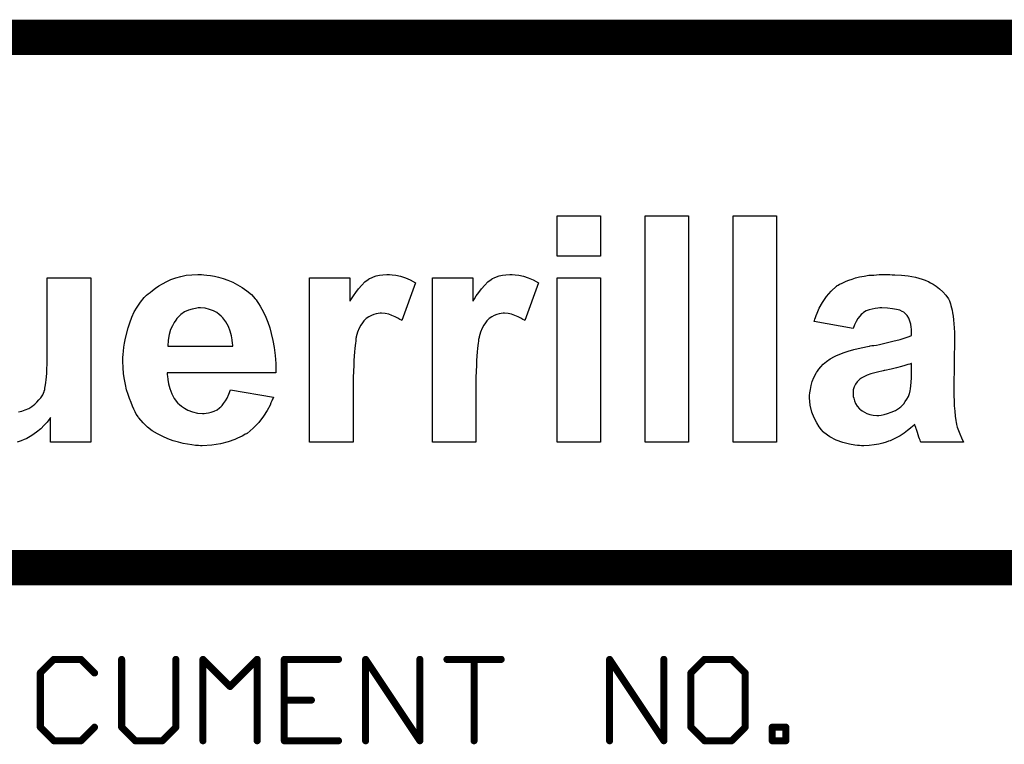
# Model space of a CAD drawing. Extents: x -1.5 to 9, y -3 to 5.
# Tile 264 of 368: x 7.282 to 7.84, y -2.6 to -2.19. Entities that reach past the tile are written whole.
import ezdxf

# ---------------------------------------------------------------- set-up
doc = ezdxf.new("R2010")
doc.units = 0
doc.layers.get('0').update_dxf_attribs({"linetype": 'CONTINUOUS'})
doc.layers.add('qfn16-30-34-a_mechanical_19', color=1, linetype='CONTINUOUS')

# ---------------------------------------------------------------- blocks, each defined once
blk = doc.blocks.new('D56')
at = {"const_width": 0.001}
blk.add_lwpolyline([(-0.0005, 0, 1), (0.0005, 0, 1)], format="xyb", close=True, dxfattribs=at)
blk = doc.blocks.new('D57')
at = {"const_width": 0.002}
blk.add_lwpolyline([(-0.001, 0, 1), (0.001, 0, 1)], format="xyb", close=True, dxfattribs=at)

msp = doc.modelspace()

# ---------------------------------------------------------------- linework, layer by layer
at = {"layer": 'qfn16-30-34-a_mechanical_19', "color": 1}
for points, const_width in [([(6.4, -2.2), (9, -2.2)], 0.02), ([(7.1, -2.5), (8.6, -2.5)], 0.02), ([(7.294078, -2.559634), (7.301752, -2.551961)], 0.004), ([(7.301752, -2.551961), (7.317098, -2.551961)], 0.004), ([(7.301752, -2.550961), (7.301752, -2.550961)], 0.002), ([(7.301752, -2.550961), (7.301752, -2.550961)], 0.002), ([(7.302459, -2.552668), (7.302459, -2.552668)], 0.002), ([(7.302459, -2.552668), (7.302459, -2.552668)], 0.002), ([(7.317098, -2.551961), (7.324771, -2.559634)], 0.004), ([(7.317098, -2.552961), (7.317098, -2.552961)], 0.002), ([(7.317098, -2.552961), (7.317098, -2.552961)], 0.002), ([(7.317805, -2.551254), (7.317805, -2.551254)], 0.002), ([(7.317805, -2.551254), (7.317805, -2.551254)], 0.002), ([(7.340118, -2.590327), (7.340118, -2.551961)], 0.004), ([(7.341118, -2.551961), (7.341118, -2.551961)], 0.002), ([(7.341118, -2.551961), (7.341118, -2.551961)], 0.002), ([(7.370811, -2.590327), (7.370811, -2.551961)], 0.004), ([(7.371811, -2.551961), (7.371811, -2.551961)], 0.002), ([(7.371811, -2.551961), (7.371811, -2.551961)], 0.002), ([(7.386157, -2.598), (7.386157, -2.551961)], 0.004), ([(7.386157, -2.551961), (7.401503, -2.567307)], 0.004), ([(7.386864, -2.551254), (7.386864, -2.551254)], 0.002), ([(7.386864, -2.551254), (7.386864, -2.551254)], 0.002), ([(7.387157, -2.551961), (7.387157, -2.551961)], 0.002), ([(7.387157, -2.551961), (7.387157, -2.551961)], 0.002), ([(7.401503, -2.567307), (7.41685, -2.551961)], 0.004), ([(7.41685, -2.598), (7.41685, -2.551961)], 0.004), ([(7.417557, -2.552668), (7.417557, -2.552668)], 0.002), ([(7.417557, -2.552668), (7.417557, -2.552668)], 0.002), ([(7.41785, -2.551961), (7.41785, -2.551961)], 0.002), ([(7.41785, -2.551961), (7.41785, -2.551961)], 0.002), ([(7.432196, -2.551961), (7.462889, -2.551961)], 0.004), ([(7.432196, -2.598), (7.432196, -2.551961)], 0.004), ([(7.432196, -2.550961), (7.432196, -2.550961)], 0.002), ([(7.432196, -2.550961), (7.432196, -2.550961)], 0.002), ([(7.433196, -2.551961), (7.433196, -2.551961)], 0.002), ([(7.433196, -2.551961), (7.433196, -2.551961)], 0.002), ([(7.462889, -2.552961), (7.462889, -2.552961)], 0.002), ([(7.462889, -2.552961), (7.462889, -2.552961)], 0.002), ([(7.478235, -2.551961), (7.508928, -2.598)], 0.004), ([(7.478235, -2.598), (7.478235, -2.551961)], 0.004), ([(7.479068, -2.551406), (7.479068, -2.551406)], 0.002), ([(7.479068, -2.551406), (7.479068, -2.551406)], 0.002), ([(7.479235, -2.551961), (7.479235, -2.551961)], 0.002), ([(7.479235, -2.551961), (7.479235, -2.551961)], 0.002), ([(7.508928, -2.598), (7.508928, -2.551961)], 0.004), ([(7.509928, -2.551961), (7.509928, -2.551961)], 0.002), ([(7.509928, -2.551961), (7.509928, -2.551961)], 0.002), ([(7.524275, -2.551961), (7.554968, -2.551961)], 0.004), ([(7.524275, -2.550961), (7.524275, -2.550961)], 0.002), ([(7.524275, -2.550961), (7.524275, -2.550961)], 0.002), ([(7.539621, -2.598), (7.539621, -2.551961)], 0.004), ([(7.540621, -2.551961), (7.540621, -2.551961)], 0.002), ([(7.540621, -2.551961), (7.540621, -2.551961)], 0.002), ([(7.554968, -2.552961), (7.554968, -2.552961)], 0.002), ([(7.554968, -2.552961), (7.554968, -2.552961)], 0.002), ([(7.616353, -2.598), (7.616353, -2.551961)], 0.004), ([(7.616353, -2.551961), (7.647046, -2.598)], 0.004), ([(7.617185, -2.551406), (7.617185, -2.551406)], 0.002), ([(7.617185, -2.551406), (7.617185, -2.551406)], 0.002), ([(7.617353, -2.551961), (7.617353, -2.551961)], 0.002), ([(7.617353, -2.551961), (7.617353, -2.551961)], 0.002), ([(7.647046, -2.598), (7.647046, -2.551961)], 0.004), ([(7.648046, -2.551961), (7.648046, -2.551961)], 0.002), ([(7.648046, -2.551961), (7.648046, -2.551961)], 0.002), ([(7.662392, -2.559634), (7.670066, -2.551961)], 0.004), ([(7.670066, -2.551961), (7.685412, -2.551961)], 0.004), ([(7.670066, -2.550961), (7.670066, -2.550961)], 0.002), ([(7.670066, -2.550961), (7.670066, -2.550961)], 0.002), ([(7.670773, -2.552668), (7.670773, -2.552668)], 0.002), ([(7.670773, -2.552668), (7.670773, -2.552668)], 0.002), ([(7.685412, -2.551961), (7.693085, -2.559634)], 0.004), ([(7.685412, -2.552961), (7.685412, -2.552961)], 0.002), ([(7.685412, -2.552961), (7.685412, -2.552961)], 0.002), ([(7.686119, -2.551254), (7.686119, -2.551254)], 0.002), ([(7.686119, -2.551254), (7.686119, -2.551254)], 0.002), ([(7.294078, -2.590327), (7.294078, -2.559634)], 0.004), ([(7.293371, -2.558927), (7.293371, -2.558927)], 0.002), ([(7.293371, -2.558927), (7.293371, -2.558927)], 0.002), ([(7.662392, -2.590327), (7.662392, -2.559634)], 0.004), ([(7.661685, -2.558927), (7.661685, -2.558927)], 0.002), ([(7.661685, -2.558927), (7.661685, -2.558927)], 0.002), ([(7.693085, -2.590327), (7.693085, -2.559634)], 0.004), ([(7.295078, -2.559634), (7.295078, -2.559634)], 0.002), ([(7.295078, -2.559634), (7.295078, -2.559634)], 0.002), ([(7.324064, -2.560341), (7.324064, -2.560341)], 0.002), ([(7.324064, -2.560341), (7.324064, -2.560341)], 0.002), ([(7.663392, -2.559634), (7.663392, -2.559634)], 0.002), ([(7.663392, -2.559634), (7.663392, -2.559634)], 0.002), ([(7.692378, -2.560341), (7.692378, -2.560341)], 0.002), ([(7.692378, -2.560341), (7.692378, -2.560341)], 0.002), ([(7.694085, -2.559634), (7.694085, -2.559634)], 0.002), ([(7.694085, -2.559634), (7.694085, -2.559634)], 0.002), ([(7.400796, -2.5666), (7.400796, -2.5666)], 0.002), ([(7.400796, -2.5666), (7.400796, -2.5666)], 0.002), ([(7.400796, -2.568014), (7.400796, -2.568014)], 0.002), ([(7.400796, -2.568014), (7.400796, -2.568014)], 0.002), ([(7.432196, -2.57498), (7.447543, -2.57498)], 0.004), ([(7.432196, -2.57398), (7.432196, -2.57398)], 0.002), ([(7.432196, -2.57398), (7.432196, -2.57398)], 0.002), ([(7.447543, -2.57598), (7.447543, -2.57598)], 0.002), ([(7.447543, -2.57598), (7.447543, -2.57598)], 0.002), ([(7.294078, -2.590327), (7.301752, -2.598)], 0.004), ([(7.293078, -2.590327), (7.293078, -2.590327)], 0.002), ([(7.293078, -2.590327), (7.293078, -2.590327)], 0.002), ([(7.294786, -2.58962), (7.294786, -2.58962)], 0.002), ([(7.294786, -2.58962), (7.294786, -2.58962)], 0.002), ([(7.317098, -2.598), (7.324771, -2.590327)], 0.004), ([(7.325478, -2.591034), (7.325478, -2.591034)], 0.002), ([(7.325478, -2.591034), (7.325478, -2.591034)], 0.002), ([(7.340118, -2.590327), (7.347791, -2.598)], 0.004), ([(7.339118, -2.590327), (7.339118, -2.590327)], 0.002), ([(7.339118, -2.590327), (7.339118, -2.590327)], 0.002), ([(7.340825, -2.58962), (7.340825, -2.58962)], 0.002), ([(7.340825, -2.58962), (7.340825, -2.58962)], 0.002), ([(7.363137, -2.598), (7.370811, -2.590327)], 0.004), ([(7.369811, -2.590327), (7.369811, -2.590327)], 0.002), ([(7.369811, -2.590327), (7.369811, -2.590327)], 0.002), ([(7.371518, -2.591034), (7.371518, -2.591034)], 0.002), ([(7.371518, -2.591034), (7.371518, -2.591034)], 0.002), ([(7.662392, -2.590327), (7.670066, -2.598)], 0.004), ([(7.661392, -2.590327), (7.661392, -2.590327)], 0.002), ([(7.661392, -2.590327), (7.661392, -2.590327)], 0.002), ([(7.6631, -2.58962), (7.6631, -2.58962)], 0.002), ([(7.6631, -2.58962), (7.6631, -2.58962)], 0.002), ([(7.685412, -2.598), (7.693085, -2.590327)], 0.004), ([(7.692085, -2.590327), (7.692085, -2.590327)], 0.002), ([(7.692085, -2.590327), (7.692085, -2.590327)], 0.002), ([(7.693792, -2.591034), (7.693792, -2.591034)], 0.002), ([(7.693792, -2.591034), (7.693792, -2.591034)], 0.002), ([(7.708432, -2.598), (7.708432, -2.590327)], 0.004), ([(7.708432, -2.590327), (7.716105, -2.590327)], 0.004), ([(7.708432, -2.589327), (7.708432, -2.589327)], 0.002), ([(7.708432, -2.589327), (7.708432, -2.589327)], 0.002), ([(7.709432, -2.590327), (7.709432, -2.590327)], 0.002), ([(7.709432, -2.590327), (7.709432, -2.590327)], 0.002), ([(7.716105, -2.598), (7.716105, -2.590327)], 0.004), ([(7.716105, -2.591327), (7.716105, -2.591327)], 0.002), ([(7.716105, -2.591327), (7.716105, -2.591327)], 0.002), ([(7.717105, -2.590327), (7.717105, -2.590327)], 0.002), ([(7.717105, -2.590327), (7.717105, -2.590327)], 0.002), ([(7.301752, -2.598), (7.317098, -2.598)], 0.004), ([(7.301752, -2.597), (7.301752, -2.597)], 0.002), ([(7.301752, -2.597), (7.301752, -2.597)], 0.002), ([(7.316391, -2.597293), (7.316391, -2.597293)], 0.002), ([(7.316391, -2.597293), (7.316391, -2.597293)], 0.002), ([(7.347791, -2.598), (7.363137, -2.598)], 0.004), ([(7.347791, -2.597), (7.347791, -2.597)], 0.002), ([(7.347791, -2.597), (7.347791, -2.597)], 0.002), ([(7.36243, -2.597293), (7.36243, -2.597293)], 0.002), ([(7.36243, -2.597293), (7.36243, -2.597293)], 0.002), ([(7.385157, -2.598), (7.385157, -2.598)], 0.002), ([(7.385157, -2.598), (7.385157, -2.598)], 0.002), ([(7.41585, -2.598), (7.41585, -2.598)], 0.002), ([(7.41585, -2.598), (7.41585, -2.598)], 0.002), ([(7.432196, -2.598), (7.462889, -2.598)], 0.004), ([(7.431196, -2.598), (7.431196, -2.598)], 0.002), ([(7.431196, -2.598), (7.431196, -2.598)], 0.002), ([(7.432196, -2.597), (7.432196, -2.597)], 0.002), ([(7.432196, -2.597), (7.432196, -2.597)], 0.002), ([(7.477235, -2.598), (7.477235, -2.598)], 0.002), ([(7.477235, -2.598), (7.477235, -2.598)], 0.002), ([(7.507928, -2.598), (7.507928, -2.598)], 0.002), ([(7.507928, -2.598), (7.507928, -2.598)], 0.002), ([(7.538621, -2.598), (7.538621, -2.598)], 0.002), ([(7.538621, -2.598), (7.538621, -2.598)], 0.002), ([(7.615353, -2.598), (7.615353, -2.598)], 0.002), ([(7.615353, -2.598), (7.615353, -2.598)], 0.002), ([(7.646046, -2.598), (7.646046, -2.598)], 0.002), ([(7.646046, -2.598), (7.646046, -2.598)], 0.002), ([(7.670066, -2.598), (7.685412, -2.598)], 0.004), ([(7.670066, -2.597), (7.670066, -2.597)], 0.002), ([(7.670066, -2.597), (7.670066, -2.597)], 0.002), ([(7.684705, -2.597293), (7.684705, -2.597293)], 0.002), ([(7.684705, -2.597293), (7.684705, -2.597293)], 0.002), ([(7.708432, -2.598), (7.716105, -2.598)], 0.004), ([(7.707432, -2.598), (7.707432, -2.598)], 0.002), ([(7.707432, -2.598), (7.707432, -2.598)], 0.002), ([(7.708432, -2.597), (7.708432, -2.597)], 0.002), ([(7.708432, -2.597), (7.708432, -2.597)], 0.002), ([(7.715105, -2.598), (7.715105, -2.598)], 0.002), ([(7.715105, -2.598), (7.715105, -2.598)], 0.002), ([(7.301044, -2.598707), (7.301044, -2.598707)], 0.002), ([(7.301044, -2.598707), (7.301044, -2.598707)], 0.002), ([(7.317098, -2.599), (7.317098, -2.599)], 0.002), ([(7.317098, -2.599), (7.317098, -2.599)], 0.002), ([(7.347084, -2.598707), (7.347084, -2.598707)], 0.002), ([(7.347084, -2.598707), (7.347084, -2.598707)], 0.002), ([(7.363137, -2.599), (7.363137, -2.599)], 0.002), ([(7.363137, -2.599), (7.363137, -2.599)], 0.002), ([(7.462889, -2.599), (7.462889, -2.599)], 0.002), ([(7.462889, -2.599), (7.462889, -2.599)], 0.002), ([(7.508096, -2.598555), (7.508096, -2.598555)], 0.002), ([(7.508096, -2.598555), (7.508096, -2.598555)], 0.002), ([(7.646214, -2.598555), (7.646214, -2.598555)], 0.002), ([(7.646214, -2.598555), (7.646214, -2.598555)], 0.002), ([(7.669358, -2.598707), (7.669358, -2.598707)], 0.002), ([(7.669358, -2.598707), (7.669358, -2.598707)], 0.002), ([(7.685412, -2.599), (7.685412, -2.599)], 0.002), ([(7.685412, -2.599), (7.685412, -2.599)], 0.002), ([(7.716105, -2.599), (7.716105, -2.599)], 0.002), ([(7.716105, -2.599), (7.716105, -2.599)], 0.002)]:
    msp.add_lwpolyline(points, dxfattribs=dict(at, const_width=const_width))
for points in [[(7.611244, -2.323723), (7.586626, -2.323723), (7.586626, -2.300955), (7.611244, -2.300955), (7.611244, -2.323723)], [(7.661036, -2.429044), (7.636417, -2.429044), (7.636417, -2.300955), (7.661036, -2.300955), (7.661036, -2.429044)], [(7.710828, -2.429044), (7.686209, -2.429044), (7.686209, -2.300955), (7.710828, -2.300955), (7.710828, -2.429044)], [(7.386718, -2.334273), (7.388383, -2.334458), (7.39042, -2.334829), (7.392641, -2.335199), (7.395047, -2.335754), (7.397639, -2.336494), (7.40023, -2.33742), (7.403006, -2.338531), (7.405783, -2.340011), (7.408374, -2.341492), (7.410966, -2.343343), (7.413557, -2.345564), (7.415778, -2.347971), (7.415963, -2.348156), (7.416334, -2.348526), (7.416889, -2.349452), (7.417629, -2.350562), (7.418555, -2.352043), (7.41948, -2.353709), (7.420591, -2.35593), (7.421702, -2.358336), (7.422812, -2.361113), (7.423923, -2.36426), (7.424848, -2.367591), (7.425774, -2.371478), (7.426514, -2.375551), (7.427069, -2.379993), (7.42744, -2.38462), (7.42744, -2.389803), (7.365986, -2.389803), (7.365986, -2.389988), (7.365986, -2.390359), (7.365986, -2.390914), (7.366172, -2.391654), (7.366357, -2.393505), (7.366727, -2.396097), (7.367467, -2.398688), (7.368578, -2.40165), (7.369873, -2.404426), (7.371725, -2.406833), (7.37191, -2.407018), (7.372835, -2.407758), (7.373946, -2.408684), (7.375612, -2.409794), (7.377648, -2.410905), (7.380239, -2.41183), (7.383016, -2.412571), (7.385977, -2.412756), (7.386903, -2.412756), (7.388013, -2.412571), (7.389309, -2.412385), (7.39079, -2.412015), (7.392456, -2.41146), (7.394122, -2.41072), (7.395602, -2.409609), (7.395788, -2.409424), (7.396343, -2.409054), (7.397083, -2.408313), (7.397824, -2.407203), (7.398934, -2.405722), (7.39986, -2.404056), (7.400785, -2.401835), (7.401711, -2.399428), (7.426144, -2.403501), (7.426144, -2.403686), (7.425959, -2.404056), (7.425589, -2.404796), (7.425218, -2.405722), (7.424663, -2.406832), (7.424108, -2.408128), (7.422442, -2.41109), (7.420406, -2.414422), (7.417814, -2.417939), (7.414668, -2.421085), (7.411151, -2.424047), (7.410966, -2.424047), (7.410781, -2.424417), (7.41004, -2.424602), (7.4093, -2.425157), (7.408374, -2.425713), (7.407079, -2.426268), (7.405783, -2.426823), (7.404117, -2.427564), (7.400415, -2.428859), (7.396158, -2.42997), (7.39116, -2.43071), (7.385792, -2.431081), (7.384681, -2.431081), (7.383571, -2.430896), (7.381905, -2.430896), (7.379869, -2.430525), (7.377463, -2.430155), (7.374871, -2.429785), (7.37228, -2.429045), (7.369318, -2.428304), (7.366357, -2.427194), (7.363395, -2.425898), (7.360433, -2.424417), (7.357472, -2.422566), (7.354695, -2.42053), (7.352289, -2.418124), (7.349883, -2.415347), (7.349698, -2.415162), (7.349512, -2.414792), (7.349142, -2.414052), (7.348402, -2.413126), (7.347847, -2.41183), (7.347106, -2.410349), (7.346181, -2.408684), (7.34544, -2.406648), (7.344515, -2.404426), (7.343774, -2.40202), (7.342849, -2.399429), (7.342294, -2.396467), (7.341738, -2.393505), (7.341183, -2.390359), (7.340998, -2.386842), (7.340813, -2.383325), (7.340813, -2.38314), (7.340813, -2.382399), (7.340813, -2.381104), (7.340998, -2.379438), (7.341183, -2.377587), (7.341368, -2.375366), (7.341738, -2.372959), (7.342294, -2.370183), (7.343774, -2.364445), (7.3447, -2.361483), (7.34581, -2.358336), (7.347291, -2.355375), (7.348957, -2.352598), (7.350808, -2.349822), (7.352844, -2.34723), (7.353029, -2.347045), (7.3534, -2.346675), (7.35414, -2.345935), (7.355065, -2.345194), (7.356176, -2.344269), (7.357657, -2.343158), (7.359323, -2.341863), (7.361174, -2.340567), (7.36321, -2.339456), (7.365616, -2.33816), (7.368023, -2.33705), (7.370799, -2.336124), (7.373575, -2.335384), (7.376722, -2.334644), (7.379869, -2.334273), (7.383201, -2.334088), (7.385237, -2.334088), (7.386718, -2.334273)], [(7.493335, -2.334273), (7.495371, -2.334644), (7.497963, -2.335199), (7.500739, -2.336124), (7.503516, -2.337235), (7.506477, -2.338901), (7.498703, -2.360187), (7.498518, -2.360002), (7.497592, -2.359632), (7.496482, -2.358892), (7.495001, -2.358151), (7.49315, -2.357411), (7.491299, -2.35667), (7.489263, -2.3563), (7.487227, -2.356115), (7.486486, -2.356115), (7.485376, -2.3563), (7.484265, -2.356485), (7.48297, -2.356856), (7.481489, -2.357411), (7.480008, -2.358151), (7.478527, -2.359077), (7.478342, -2.359262), (7.477972, -2.359632), (7.477231, -2.360372), (7.476491, -2.361483), (7.475566, -2.362779), (7.47464, -2.36463), (7.473715, -2.366851), (7.472974, -2.369442), (7.472974, -2.369812), (7.472789, -2.370368), (7.472604, -2.370923), (7.472604, -2.371849), (7.472419, -2.372959), (7.472234, -2.37444), (7.472049, -2.376106), (7.471864, -2.377957), (7.471678, -2.380363), (7.471493, -2.382769), (7.471493, -2.385731), (7.471308, -2.388878), (7.471123, -2.392395), (7.471123, -2.396282), (7.471123, -2.400539), (7.471123, -2.429044), (7.446505, -2.429044), (7.446505, -2.336124), (7.469272, -2.336124), (7.469272, -2.349266), (7.469457, -2.349081), (7.470198, -2.347971), (7.471308, -2.346305), (7.472789, -2.344269), (7.47427, -2.342233), (7.476121, -2.340197), (7.477787, -2.338345), (7.479638, -2.33705), (7.479823, -2.336865), (7.480378, -2.336494), (7.481489, -2.336124), (7.482784, -2.335569), (7.484265, -2.335014), (7.486116, -2.334458), (7.487967, -2.334273), (7.490189, -2.334088), (7.491669, -2.334088), (7.493335, -2.334273)], [(7.562933, -2.334273), (7.564969, -2.334644), (7.56756, -2.335199), (7.570337, -2.336124), (7.573113, -2.337235), (7.576075, -2.338901), (7.568301, -2.360187), (7.568116, -2.360002), (7.56719, -2.359632), (7.566079, -2.358892), (7.564599, -2.358151), (7.562748, -2.357411), (7.560897, -2.35667), (7.558861, -2.3563), (7.556824, -2.356115), (7.556084, -2.356115), (7.554974, -2.3563), (7.553863, -2.356485), (7.552567, -2.356856), (7.551086, -2.357411), (7.549606, -2.358151), (7.548125, -2.359077), (7.54794, -2.359262), (7.547569, -2.359632), (7.546829, -2.360372), (7.546089, -2.361483), (7.545163, -2.362779), (7.544238, -2.36463), (7.543312, -2.366851), (7.542572, -2.369442), (7.542572, -2.369812), (7.542387, -2.370368), (7.542202, -2.370923), (7.542202, -2.371849), (7.542016, -2.372959), (7.541831, -2.37444), (7.541646, -2.376106), (7.541461, -2.377957), (7.541276, -2.380363), (7.541091, -2.382769), (7.541091, -2.385731), (7.540906, -2.388878), (7.540721, -2.392395), (7.540721, -2.396282), (7.540721, -2.400539), (7.540721, -2.429044), (7.516102, -2.429044), (7.516102, -2.336124), (7.53887, -2.336124), (7.53887, -2.349266), (7.539055, -2.349081), (7.539795, -2.347971), (7.540906, -2.346305), (7.542387, -2.344269), (7.543868, -2.342233), (7.545718, -2.340197), (7.547384, -2.338345), (7.549235, -2.33705), (7.549421, -2.336865), (7.549976, -2.336494), (7.551086, -2.336124), (7.552382, -2.335569), (7.553863, -2.335014), (7.555714, -2.334458), (7.557565, -2.334273), (7.559786, -2.334088), (7.561267, -2.334088), (7.562933, -2.334273)], [(7.776353, -2.334273), (7.777834, -2.334273), (7.781536, -2.334644), (7.785423, -2.335014), (7.789495, -2.335754), (7.793382, -2.336865), (7.795048, -2.33742), (7.796714, -2.33816), (7.796899, -2.33816), (7.797084, -2.338345), (7.79801, -2.338901), (7.799491, -2.339641), (7.801157, -2.340752), (7.803193, -2.342233), (7.805044, -2.343898), (7.806709, -2.345935), (7.80819, -2.347971), (7.808375, -2.348341), (7.808746, -2.349081), (7.809301, -2.350747), (7.809486, -2.351673), (7.809856, -2.352968), (7.810226, -2.354264), (7.810412, -2.35593), (7.810782, -2.357781), (7.810967, -2.359817), (7.811152, -2.362038), (7.811337, -2.364445), (7.811522, -2.367036), (7.811522, -2.369998), (7.811152, -2.398688), (7.811152, -2.398873), (7.811152, -2.399243), (7.811152, -2.399799), (7.811152, -2.400724), (7.811152, -2.402945), (7.811337, -2.405537), (7.811337, -2.408498), (7.811707, -2.41146), (7.811892, -2.414422), (7.812262, -2.416828), (7.812262, -2.417013), (7.812448, -2.417753), (7.812818, -2.419049), (7.813188, -2.42053), (7.813928, -2.422381), (7.814669, -2.424417), (7.815594, -2.426638), (7.816705, -2.429044), (7.792457, -2.429044), (7.792457, -2.428859), (7.792272, -2.428674), (7.792087, -2.427934), (7.791716, -2.427193), (7.791346, -2.426268), (7.790976, -2.424972), (7.790606, -2.423492), (7.790051, -2.421826), (7.790051, -2.42164), (7.789865, -2.421455), (7.78968, -2.420715), (7.78931, -2.419789), (7.789125, -2.419049), (7.788755, -2.419234), (7.788014, -2.419975), (7.786719, -2.421085), (7.785053, -2.422381), (7.783017, -2.423862), (7.780796, -2.425528), (7.778204, -2.426823), (7.775613, -2.428119), (7.775243, -2.428304), (7.774317, -2.428489), (7.772836, -2.429044), (7.770985, -2.4296), (7.768764, -2.430155), (7.766173, -2.430525), (7.763211, -2.430896), (7.760249, -2.431081), (7.758954, -2.431081), (7.757843, -2.430896), (7.756733, -2.430896), (7.755252, -2.43071), (7.752105, -2.430155), (7.748403, -2.42923), (7.744701, -2.427934), (7.740999, -2.426083), (7.737667, -2.423492), (7.737667, -2.423306), (7.737297, -2.423121), (7.736372, -2.422011), (7.735076, -2.420345), (7.733595, -2.418124), (7.732114, -2.415347), (7.730819, -2.412015), (7.729893, -2.408128), (7.729708, -2.406092), (7.729523, -2.403871), (7.729523, -2.403501), (7.729523, -2.402575), (7.729708, -2.401094), (7.730078, -2.399243), (7.730448, -2.397022), (7.731004, -2.394801), (7.731929, -2.392395), (7.733225, -2.389988), (7.73341, -2.389618), (7.733965, -2.388878), (7.734706, -2.387767), (7.736001, -2.386472), (7.737297, -2.384991), (7.739148, -2.383325), (7.741184, -2.381844), (7.74359, -2.380548), (7.743961, -2.380363), (7.744886, -2.379993), (7.746367, -2.379438), (7.748588, -2.378512), (7.751365, -2.377587), (7.754696, -2.376661), (7.758769, -2.375736), (7.763211, -2.37481), (7.763396, -2.37481), (7.763951, -2.374625), (7.764877, -2.37444), (7.765988, -2.374255), (7.767468, -2.37407), (7.769134, -2.3737), (7.772836, -2.372774), (7.776723, -2.371849), (7.780796, -2.370923), (7.784312, -2.369812), (7.785978, -2.369257), (7.787274, -2.368702), (7.787274, -2.366296), (7.787274, -2.365925), (7.787274, -2.365185), (7.787089, -2.363889), (7.786904, -2.362223), (7.786349, -2.360557), (7.785793, -2.358892), (7.784868, -2.357411), (7.783572, -2.356115), (7.783387, -2.35593), (7.782832, -2.35556), (7.781906, -2.35519), (7.78061, -2.354449), (7.778759, -2.353894), (7.776538, -2.353524), (7.773762, -2.353153), (7.77043, -2.352968), (7.769319, -2.352968), (7.768209, -2.353153), (7.766728, -2.353339), (7.765062, -2.353709), (7.763211, -2.354079), (7.761545, -2.354819), (7.760064, -2.355745), (7.759879, -2.35593), (7.759509, -2.3563), (7.758769, -2.356856), (7.758028, -2.357781), (7.756918, -2.359077), (7.755992, -2.360743), (7.755067, -2.362594), (7.754141, -2.364815), (7.732114, -2.360743), (7.732114, -2.360557), (7.732299, -2.360187), (7.732484, -2.359447), (7.732855, -2.358521), (7.733225, -2.357411), (7.73378, -2.356115), (7.735076, -2.353153), (7.736927, -2.350007), (7.739148, -2.346675), (7.741739, -2.343528), (7.744886, -2.340752), (7.745071, -2.340752), (7.745256, -2.340382), (7.745812, -2.340197), (7.746552, -2.339641), (7.747663, -2.339271), (7.748773, -2.338716), (7.750254, -2.337975), (7.751735, -2.33742), (7.753586, -2.336865), (7.755622, -2.336124), (7.757843, -2.335569), (7.760435, -2.335199), (7.763026, -2.334644), (7.765988, -2.334458), (7.768949, -2.334088), (7.775057, -2.334088), (7.776353, -2.334273)], [(7.281766, -2.41183), (7.283617, -2.41146), (7.285468, -2.41072), (7.287504, -2.409979), (7.289355, -2.408869), (7.28954, -2.408684), (7.290095, -2.408313), (7.291021, -2.407573), (7.292132, -2.406462), (7.293242, -2.405167), (7.294353, -2.403871), (7.295463, -2.402205), (7.296204, -2.400354), (7.296204, -2.400169), (7.296574, -2.399244), (7.296574, -2.398503), (7.296759, -2.397578), (7.296944, -2.396652), (7.297129, -2.395356), (7.297314, -2.393691), (7.297499, -2.392025), (7.297685, -2.389988), (7.297685, -2.387582), (7.29787, -2.384991), (7.298055, -2.382029), (7.298055, -2.378883), (7.298055, -2.375366), (7.298055, -2.336124), (7.322673, -2.336124), (7.322673, -2.429045)], [(7.611244, -2.429044), (7.586626, -2.429044), (7.586626, -2.336124), (7.611244, -2.336124), (7.611244, -2.429044)], [(7.384681, -2.352968), (7.383386, -2.352968), (7.381905, -2.353339), (7.380054, -2.353709), (7.378018, -2.354449), (7.375797, -2.355375), (7.373575, -2.356856), (7.371539, -2.358892), (7.371354, -2.359077), (7.370799, -2.360002), (7.369873, -2.361298), (7.368948, -2.363149), (7.367837, -2.36537), (7.367097, -2.368147), (7.366542, -2.371293), (7.366357, -2.37481), (7.403006, -2.37481), (7.403006, -2.374625), (7.403006, -2.374255), (7.403006, -2.373885), (7.402821, -2.373144), (7.402636, -2.371108), (7.402266, -2.368887), (7.401526, -2.366296), (7.4006, -2.363519), (7.399119, -2.360928), (7.397453, -2.358706), (7.397268, -2.358521), (7.396528, -2.357781), (7.395417, -2.356856), (7.393936, -2.355745), (7.392086, -2.354819), (7.389864, -2.353894), (7.387458, -2.353153), (7.384681, -2.352968)], [(7.787274, -2.38462), (7.787089, -2.38462), (7.786349, -2.384991), (7.785238, -2.385176), (7.783572, -2.385731), (7.781536, -2.386286), (7.778759, -2.387027), (7.775798, -2.387767), (7.772096, -2.388508), (7.771726, -2.388508), (7.77117, -2.388693), (7.77043, -2.388878), (7.768764, -2.389248), (7.766543, -2.389803), (7.764322, -2.390359), (7.7621, -2.391099), (7.760249, -2.392024), (7.758769, -2.392765), (7.758583, -2.39295), (7.758028, -2.39332), (7.757288, -2.394061), (7.756547, -2.394986), (7.755622, -2.396282), (7.754882, -2.397763), (7.754326, -2.399428), (7.754141, -2.40128), (7.754141, -2.401465), (7.754141, -2.402205), (7.754326, -2.403131), (7.754696, -2.404241), (7.755067, -2.405722), (7.755622, -2.407203), (7.756547, -2.408684), (7.757843, -2.410164), (7.758028, -2.410349), (7.758583, -2.41072), (7.759324, -2.411275), (7.76062, -2.412015), (7.761915, -2.412756), (7.763581, -2.413311), (7.765617, -2.413681), (7.767653, -2.413866), (7.768764, -2.413866), (7.77006, -2.413681), (7.771726, -2.413311), (7.773762, -2.412756), (7.775798, -2.412015), (7.778204, -2.41109), (7.780425, -2.409609), (7.78061, -2.409424), (7.781166, -2.409054), (7.781906, -2.408313), (7.782832, -2.407388), (7.783757, -2.406092), (7.784683, -2.404796), (7.785608, -2.403131), (7.786163, -2.401465), (7.786163, -2.40128), (7.786349, -2.400909), (7.786534, -2.399984), (7.786719, -2.398873), (7.786904, -2.397207), (7.787089, -2.395171), (7.787274, -2.39258), (7.787274, -2.389618), (7.787274, -2.38462)], [(7.322673, -2.429045), (7.299906, -2.429045), (7.299906, -2.415162), (7.299721, -2.415532), (7.29898, -2.416458), (7.29787, -2.417753), (7.296204, -2.419419), (7.294353, -2.421456), (7.291946, -2.423307), (7.289355, -2.425343), (7.286393, -2.427008), (7.286023, -2.427194), (7.284913, -2.427564), (7.283247, -2.428304), (7.281025, -2.429045)]]:
    msp.add_lwpolyline(points, dxfattribs=at)
at = {"layer": 'qfn16-30-34-a_mechanical_19', "color": 1, "const_width": 0.002}
for points in [[(7.301752, -2.550961, 1), (7.301752, -2.552961)], [(7.302459, -2.552668, 0.999854), (7.301044, -2.551254)], [(7.317805, -2.551254, 1), (7.316391, -2.552668)], [(7.317098, -2.552961, 1), (7.317098, -2.550961)], [(7.341118, -2.551961, 1), (7.339118, -2.551961)], [(7.371811, -2.551961, 1), (7.369811, -2.551961)], [(7.387157, -2.551961, 1), (7.385157, -2.551961)], [(7.386864, -2.551254, 1), (7.38545, -2.552668)], [(7.41785, -2.551961, 1), (7.41585, -2.551961)], [(7.417557, -2.552668, 1), (7.416143, -2.551254)], [(7.432196, -2.550961, 1), (7.432196, -2.552961)], [(7.433196, -2.551961, 1), (7.431196, -2.551961)], [(7.462889, -2.552961, 1), (7.462889, -2.550961)], [(7.479068, -2.551406, 1.000014), (7.477403, -2.552515)], [(7.479235, -2.551961, 1), (7.477235, -2.551961)], [(7.509928, -2.551961, 1), (7.507928, -2.551961)], [(7.524275, -2.550961, 1), (7.524275, -2.552961)], [(7.540621, -2.551961, 1), (7.538621, -2.551961)], [(7.554968, -2.552961, 1), (7.554968, -2.550961)], [(7.617185, -2.551406, 1.000223), (7.615521, -2.552515)], [(7.617353, -2.551961, 1), (7.615353, -2.551961)], [(7.648046, -2.551961, 1), (7.646046, -2.551961)], [(7.670066, -2.550961, 1), (7.670066, -2.552961)], [(7.670773, -2.552668, 0.999854), (7.669358, -2.551254)], [(7.686119, -2.551254, 1), (7.684705, -2.552668)], [(7.685412, -2.552961, 1), (7.685412, -2.550961)], [(7.295078, -2.559634, 1), (7.293078, -2.559634)], [(7.293371, -2.558927, 0.999854), (7.294786, -2.560341)], [(7.324064, -2.560341, 1), (7.325478, -2.558927)], [(7.663392, -2.559634, 1), (7.661392, -2.559634)], [(7.661685, -2.558927, 0.999854), (7.6631, -2.560341)], [(7.694085, -2.559634, 1), (7.692085, -2.559634)], [(7.692378, -2.560341, 1), (7.693792, -2.558927)], [(7.400796, -2.5666, 1), (7.40221, -2.568014)], [(7.400796, -2.568014, 1), (7.40221, -2.5666)], [(7.432196, -2.57398, 1), (7.432196, -2.57598)], [(7.447543, -2.57598, 1), (7.447543, -2.57398)], [(7.294786, -2.58962, 1.000854), (7.293371, -2.591034)], [(7.293078, -2.590327, 1), (7.295078, -2.590327)], [(7.325478, -2.591034, 1), (7.324064, -2.58962)], [(7.340825, -2.58962, 1), (7.339411, -2.591034)], [(7.339118, -2.590327, 1), (7.341118, -2.590327)], [(7.369811, -2.590327, 1), (7.371811, -2.590327)], [(7.371518, -2.591034, 0.999854), (7.370103, -2.58962)], [(7.6631, -2.58962, 1.000854), (7.661685, -2.591034)], [(7.661392, -2.590327, 1), (7.663392, -2.590327)], [(7.692085, -2.590327, 1), (7.694085, -2.590327)], [(7.693792, -2.591034, 1), (7.692378, -2.58962)], [(7.709432, -2.590327, 1), (7.707432, -2.590327)], [(7.708432, -2.589327, 1), (7.708432, -2.591327)], [(7.717105, -2.590327, 1), (7.715105, -2.590327)], [(7.716105, -2.591327, 1), (7.716105, -2.589327)], [(7.301752, -2.597, 1), (7.301752, -2.599)], [(7.301044, -2.598707, 1.000854), (7.302459, -2.597293)], [(7.316391, -2.597293, 1), (7.317805, -2.598707)], [(7.317098, -2.599, 1), (7.317098, -2.597)], [(7.347791, -2.597, 1), (7.347791, -2.599)], [(7.347084, -2.598707, 1), (7.348498, -2.597293)], [(7.36243, -2.597293, 1), (7.363844, -2.598707)], [(7.363137, -2.599, 1), (7.363137, -2.597)], [(7.385157, -2.598, 1), (7.387157, -2.598)], [(7.41585, -2.598, 1), (7.41785, -2.598)], [(7.432196, -2.597, 1), (7.432196, -2.599)], [(7.431196, -2.598, 1), (7.433196, -2.598)], [(7.462889, -2.599, 1), (7.462889, -2.597)], [(7.477235, -2.598, 1), (7.479235, -2.598)], [(7.507928, -2.598, 1), (7.509928, -2.598)], [(7.508096, -2.598555, 1), (7.50976, -2.597445)], [(7.538621, -2.598, 1), (7.540621, -2.598)], [(7.615353, -2.598, 1), (7.617353, -2.598)], [(7.646046, -2.598, 1), (7.648046, -2.598)], [(7.646214, -2.598555, 1), (7.647878, -2.597445)], [(7.670066, -2.597, 1), (7.670066, -2.599)], [(7.669358, -2.598707, 1.000854), (7.670773, -2.597293)], [(7.684705, -2.597293, 1), (7.686119, -2.598707)], [(7.685412, -2.599, 1), (7.685412, -2.597)], [(7.708432, -2.597, 1), (7.708432, -2.599)], [(7.707432, -2.598, 1), (7.709432, -2.598)], [(7.715105, -2.598, 1), (7.717105, -2.598)], [(7.716105, -2.599, 1), (7.716105, -2.597)]]:
    msp.add_lwpolyline(points, format="xyb", dxfattribs=at)

# ---------------------------------------------------------------- block references
at = {"layer": 'qfn16-30-34-a_mechanical_19'}
for name, p in [('D57', (7.301752, -2.551961)), ('D57', (7.301752, -2.551961)), ('D56', (7.301044, -2.551254)), ('D56', (7.301752, -2.550961)), ('D56', (7.301752, -2.550961)), ('D56', (7.301752, -2.550961)), ('D56', (7.301752, -2.552961)), ('D56', (7.302459, -2.552668)), ('D56', (7.302459, -2.552668)), ('D56', (7.302459, -2.552668)), ('D57', (7.317098, -2.551961)), ('D57', (7.317098, -2.551961)), ('D56', (7.316391, -2.552668)), ('D56', (7.317098, -2.550961)), ('D56', (7.317098, -2.552961)), ('D56', (7.317098, -2.552961)), ('D56', (7.317098, -2.552961)), ('D56', (7.317805, -2.551254)), ('D56', (7.317805, -2.551254)), ('D56', (7.317805, -2.551254)), ('D57', (7.340118, -2.551961)), ('D56', (7.339118, -2.551961)), ('D56', (7.341118, -2.551961)), ('D56', (7.341118, -2.551961)), ('D56', (7.341118, -2.551961)), ('D57', (7.370811, -2.551961)), ('D56', (7.369811, -2.551961)), ('D56', (7.371811, -2.551961)), ('D56', (7.371811, -2.551961)), ('D56', (7.371811, -2.551961)), ('D57', (7.386157, -2.551961)), ('D56', (7.385157, -2.551961)), ('D56', (7.38545, -2.552668)), ('D56', (7.386864, -2.551254)), ('D56', (7.386864, -2.551254)), ('D56', (7.386864, -2.551254)), ('D56', (7.387157, -2.551961)), ('D56', (7.387157, -2.551961)), ('D56', (7.387157, -2.551961)), ('D57', (7.41685, -2.551961)), ('D57', (7.41685, -2.551961)), ('D56', (7.41585, -2.551961)), ('D56', (7.416143, -2.551254)), ('D56', (7.417557, -2.552668)), ('D56', (7.417557, -2.552668)), ('D56', (7.417557, -2.552668)), ('D56', (7.41785, -2.551961)), ('D56', (7.41785, -2.551961)), ('D56', (7.41785, -2.551961)), ('D57', (7.432196, -2.551961)), ('D57', (7.432196, -2.551961)), ('D56', (7.431196, -2.551961)), ('D56', (7.432196, -2.550961)), ('D56', (7.432196, -2.550961)), ('D56', (7.432196, -2.550961)), ('D56', (7.432196, -2.552961)), ('D56', (7.433196, -2.551961)), ('D56', (7.433196, -2.551961)), ('D56', (7.433196, -2.551961)), ('D57', (7.462889, -2.551961)), ('D56', (7.462889, -2.550961)), ('D56', (7.462889, -2.552961)), ('D56', (7.462889, -2.552961)), ('D56', (7.462889, -2.552961)), ('D57', (7.478235, -2.551961)), ('D57', (7.478235, -2.551961)), ('D56', (7.477235, -2.551961)), ('D56', (7.477403, -2.552515)), ('D56', (7.479068, -2.551406)), ('D56', (7.479068, -2.551406)), ('D56', (7.479068, -2.551406)), ('D56', (7.479235, -2.551961)), ('D56', (7.479235, -2.551961)), ('D56', (7.479235, -2.551961)), ('D57', (7.508928, -2.551961)), ('D56', (7.507928, -2.551961)), ('D56', (7.509928, -2.551961)), ('D56', (7.509928, -2.551961)), ('D56', (7.509928, -2.551961)), ('D57', (7.524275, -2.551961)), ('D56', (7.524275, -2.550961)), ('D56', (7.524275, -2.550961)), ('D56', (7.524275, -2.550961)), ('D56', (7.524275, -2.552961)), ('D57', (7.539621, -2.551961)), ('D56', (7.538621, -2.551961)), ('D56', (7.540621, -2.551961)), ('D56', (7.540621, -2.551961)), ('D56', (7.540621, -2.551961)), ('D57', (7.554968, -2.551961)), ('D56', (7.554968, -2.550961)), ('D56', (7.554968, -2.552961)), ('D56', (7.554968, -2.552961)), ('D56', (7.554968, -2.552961)), ('D57', (7.616353, -2.551961)), ('D56', (7.615353, -2.551961)), ('D56', (7.615521, -2.552515)), ('D56', (7.617185, -2.551406)), ('D56', (7.617185, -2.551406)), ('D56', (7.617185, -2.551406)), ('D56', (7.617353, -2.551961)), ('D56', (7.617353, -2.551961)), ('D56', (7.617353, -2.551961)), ('D57', (7.647046, -2.551961)), ('D56', (7.646046, -2.551961)), ('D56', (7.648046, -2.551961)), ('D56', (7.648046, -2.551961)), ('D56', (7.648046, -2.551961)), ('D57', (7.670066, -2.551961)), ('D57', (7.670066, -2.551961)), ('D56', (7.669358, -2.551254)), ('D56', (7.670066, -2.550961)), ('D56', (7.670066, -2.550961)), ('D56', (7.670066, -2.550961)), ('D56', (7.670066, -2.552961)), ('D56', (7.670773, -2.552668)), ('D56', (7.670773, -2.552668)), ('D56', (7.670773, -2.552668)), ('D57', (7.685412, -2.551961)), ('D57', (7.685412, -2.551961)), ('D56', (7.684705, -2.552668)), ('D56', (7.685412, -2.550961)), ('D56', (7.685412, -2.552961)), ('D56', (7.685412, -2.552961)), ('D56', (7.685412, -2.552961)), ('D56', (7.686119, -2.551254)), ('D56', (7.686119, -2.551254)), ('D56', (7.686119, -2.551254)), ('D57', (7.294078, -2.559634)), ('D57', (7.294078, -2.559634)), ('D56', (7.293371, -2.558927)), ('D56', (7.293371, -2.558927)), ('D56', (7.293371, -2.558927)), ('D57', (7.324771, -2.559634)), ('D56', (7.325478, -2.558927)), ('D57', (7.662392, -2.559634)), ('D57', (7.662392, -2.559634)), ('D56', (7.661685, -2.558927)), ('D56', (7.661685, -2.558927)), ('D56', (7.661685, -2.558927)), ('D57', (7.693085, -2.559634)), ('D57', (7.693085, -2.559634)), ('D56', (7.693792, -2.558927)), ('D56', (7.293078, -2.559634)), ('D56', (7.294786, -2.560341)), ('D56', (7.295078, -2.559634)), ('D56', (7.295078, -2.559634)), ('D56', (7.295078, -2.559634)), ('D56', (7.324064, -2.560341)), ('D56', (7.324064, -2.560341)), ('D56', (7.324064, -2.560341)), ('D56', (7.661392, -2.559634)), ('D56', (7.6631, -2.560341)), ('D56', (7.663392, -2.559634)), ('D56', (7.663392, -2.559634)), ('D56', (7.663392, -2.559634)), ('D56', (7.692085, -2.559634)), ('D56', (7.692378, -2.560341)), ('D56', (7.692378, -2.560341)), ('D56', (7.692378, -2.560341)), ('D56', (7.694085, -2.559634)), ('D56', (7.694085, -2.559634)), ('D56', (7.694085, -2.559634)), ('D57', (7.401503, -2.567307)), ('D56', (7.400796, -2.5666)), ('D56', (7.400796, -2.5666)), ('D56', (7.400796, -2.5666)), ('D56', (7.400796, -2.568014)), ('D56', (7.400796, -2.568014)), ('D56', (7.400796, -2.568014)), ('D56', (7.40221, -2.5666)), ('D56', (7.40221, -2.568014)), ('D57', (7.432196, -2.57498)), ('D56', (7.432196, -2.57398)), ('D56', (7.432196, -2.57398)), ('D56', (7.432196, -2.57398)), ('D56', (7.432196, -2.57598)), ('D57', (7.447543, -2.57498)), ('D56', (7.447543, -2.57398)), ('D56', (7.447543, -2.57598)), ('D56', (7.447543, -2.57598)), ('D56', (7.447543, -2.57598)), ('D57', (7.294078, -2.590327)), ('D57', (7.294078, -2.590327)), ('D56', (7.293078, -2.590327)), ('D56', (7.293078, -2.590327)), ('D56', (7.293078, -2.590327)), ('D56', (7.293371, -2.591034)), ('D56', (7.294786, -2.58962)), ('D56', (7.294786, -2.58962)), ('D56', (7.294786, -2.58962)), ('D56', (7.295078, -2.590327)), ('D57', (7.324771, -2.590327)), ('D56', (7.324064, -2.58962)), ('D56', (7.325478, -2.591034)), ('D56', (7.325478, -2.591034)), ('D56', (7.325478, -2.591034)), ('D57', (7.340118, -2.590327)), ('D57', (7.340118, -2.590327)), ('D56', (7.339118, -2.590327)), ('D56', (7.339118, -2.590327)), ('D56', (7.339118, -2.590327)), ('D56', (7.339411, -2.591034)), ('D56', (7.340825, -2.58962)), ('D56', (7.340825, -2.58962)), ('D56', (7.340825, -2.58962)), ('D56', (7.341118, -2.590327)), ('D57', (7.370811, -2.590327)), ('D56', (7.369811, -2.590327)), ('D56', (7.369811, -2.590327)), ('D56', (7.369811, -2.590327)), ('D56', (7.370103, -2.58962)), ('D56', (7.371518, -2.591034)), ('D56', (7.371518, -2.591034)), ('D56', (7.371518, -2.591034)), ('D56', (7.371811, -2.590327)), ('D57', (7.662392, -2.590327)), ('D57', (7.662392, -2.590327)), ('D56', (7.661392, -2.590327)), ('D56', (7.661392, -2.590327)), ('D56', (7.661392, -2.590327)), ('D56', (7.661685, -2.591034)), ('D56', (7.6631, -2.58962)), ('D56', (7.6631, -2.58962)), ('D56', (7.6631, -2.58962)), ('D56', (7.663392, -2.590327)), ('D57', (7.693085, -2.590327)), ('D56', (7.692085, -2.590327)), ('D56', (7.692085, -2.590327)), ('D56', (7.692085, -2.590327)), ('D56', (7.692378, -2.58962)), ('D56', (7.693792, -2.591034)), ('D56', (7.693792, -2.591034)), ('D56', (7.693792, -2.591034)), ('D56', (7.694085, -2.590327)), ('D57', (7.708432, -2.590327)), ('D56', (7.707432, -2.590327)), ('D56', (7.708432, -2.589327)), ('D56', (7.708432, -2.589327)), ('D56', (7.708432, -2.589327)), ('D56', (7.708432, -2.591327)), ('D56', (7.709432, -2.590327)), ('D56', (7.709432, -2.590327)), ('D56', (7.709432, -2.590327)), ('D57', (7.716105, -2.590327)), ('D57', (7.716105, -2.590327)), ('D56', (7.715105, -2.590327)), ('D56', (7.716105, -2.589327)), ('D56', (7.716105, -2.591327)), ('D56', (7.716105, -2.591327)), ('D56', (7.716105, -2.591327)), ('D56', (7.717105, -2.590327)), ('D56', (7.717105, -2.590327)), ('D56', (7.717105, -2.590327)), ('D57', (7.301752, -2.598)), ('D56', (7.301752, -2.597)), ('D56', (7.301752, -2.597)), ('D56', (7.301752, -2.597)), ('D56', (7.302459, -2.597293)), ('D57', (7.317098, -2.598)), ('D56', (7.316391, -2.597293)), ('D56', (7.316391, -2.597293)), ('D56', (7.316391, -2.597293)), ('D56', (7.317098, -2.597)), ('D57', (7.347791, -2.598)), ('D57', (7.347791, -2.598)), ('D56', (7.347791, -2.597)), ('D56', (7.347791, -2.597)), ('D56', (7.347791, -2.597)), ('D56', (7.348498, -2.597293)), ('D57', (7.363137, -2.598)), ('D57', (7.363137, -2.598)), ('D56', (7.36243, -2.597293)), ('D56', (7.36243, -2.597293)), ('D56', (7.36243, -2.597293)), ('D56', (7.363137, -2.597)), ('D57', (7.386157, -2.598)), ('D56', (7.385157, -2.598)), ('D56', (7.385157, -2.598)), ('D56', (7.385157, -2.598)), ('D56', (7.387157, -2.598)), ('D57', (7.41685, -2.598)), ('D56', (7.41585, -2.598)), ('D56', (7.41585, -2.598)), ('D56', (7.41585, -2.598)), ('D56', (7.41785, -2.598)), ('D57', (7.432196, -2.598)), ('D57', (7.432196, -2.598)), ('D56', (7.431196, -2.598)), ('D56', (7.431196, -2.598)), ('D56', (7.431196, -2.598)), ('D56', (7.432196, -2.597)), ('D56', (7.432196, -2.597)), ('D56', (7.432196, -2.597)), ('D56', (7.433196, -2.598)), ('D57', (7.462889, -2.598)), ('D56', (7.462889, -2.597)), ('D57', (7.478235, -2.598)), ('D56', (7.477235, -2.598)), ('D56', (7.477235, -2.598)), ('D56', (7.477235, -2.598)), ('D56', (7.479235, -2.598)), ('D57', (7.508928, -2.598)), ('D56', (7.507928, -2.598)), ('D56', (7.507928, -2.598)), ('D56', (7.507928, -2.598)), ('D56', (7.50976, -2.597445)), ('D56', (7.509928, -2.598)), ('D57', (7.539621, -2.598)), ('D56', (7.538621, -2.598)), ('D56', (7.538621, -2.598)), ('D56', (7.538621, -2.598)), ('D56', (7.540621, -2.598)), ('D57', (7.616353, -2.598)), ('D56', (7.615353, -2.598)), ('D56', (7.615353, -2.598)), ('D56', (7.615353, -2.598)), ('D56', (7.617353, -2.598)), ('D57', (7.647046, -2.598)), ('D56', (7.646046, -2.598)), ('D56', (7.646046, -2.598)), ('D56', (7.646046, -2.598)), ('D56', (7.647878, -2.597445)), ('D56', (7.648046, -2.598)), ('D57', (7.670066, -2.598)), ('D56', (7.670066, -2.597)), ('D56', (7.670066, -2.597)), ('D56', (7.670066, -2.597)), ('D56', (7.670773, -2.597293)), ('D57', (7.685412, -2.598)), ('D57', (7.685412, -2.598)), ('D56', (7.684705, -2.597293)), ('D56', (7.684705, -2.597293)), ('D56', (7.684705, -2.597293)), ('D56', (7.685412, -2.597)), ('D57', (7.708432, -2.598)), ('D57', (7.708432, -2.598)), ('D56', (7.707432, -2.598)), ('D56', (7.707432, -2.598)), ('D56', (7.707432, -2.598)), ('D56', (7.708432, -2.597)), ('D56', (7.708432, -2.597)), ('D56', (7.708432, -2.597)), ('D56', (7.709432, -2.598)), ('D57', (7.716105, -2.598)), ('D57', (7.716105, -2.598)), ('D56', (7.715105, -2.598)), ('D56', (7.715105, -2.598)), ('D56', (7.715105, -2.598)), ('D56', (7.716105, -2.597)), ('D56', (7.717105, -2.598)), ('D56', (7.301044, -2.598707)), ('D56', (7.301044, -2.598707)), ('D56', (7.301044, -2.598707)), ('D56', (7.301752, -2.599)), ('D56', (7.317098, -2.599)), ('D56', (7.317098, -2.599)), ('D56', (7.317098, -2.599)), ('D56', (7.317805, -2.598707)), ('D56', (7.347084, -2.598707)), ('D56', (7.347084, -2.598707)), ('D56', (7.347084, -2.598707)), ('D56', (7.347791, -2.599)), ('D56', (7.363137, -2.599)), ('D56', (7.363137, -2.599)), ('D56', (7.363137, -2.599)), ('D56', (7.363844, -2.598707)), ('D56', (7.432196, -2.599)), ('D56', (7.462889, -2.599)), ('D56', (7.462889, -2.599)), ('D56', (7.462889, -2.599)), ('D56', (7.508096, -2.598555)), ('D56', (7.508096, -2.598555)), ('D56', (7.508096, -2.598555)), ('D56', (7.646214, -2.598555)), ('D56', (7.646214, -2.598555)), ('D56', (7.646214, -2.598555)), ('D56', (7.669358, -2.598707)), ('D56', (7.669358, -2.598707)), ('D56', (7.669358, -2.598707)), ('D56', (7.670066, -2.599)), ('D56', (7.685412, -2.599)), ('D56', (7.685412, -2.599)), ('D56', (7.685412, -2.599)), ('D56', (7.686119, -2.598707)), ('D56', (7.708432, -2.599)), ('D56', (7.716105, -2.599)), ('D56', (7.716105, -2.599)), ('D56', (7.716105, -2.599))]:
    msp.add_blockref(name, p, dxfattribs=at)

doc.saveas('drawing.dxf')
